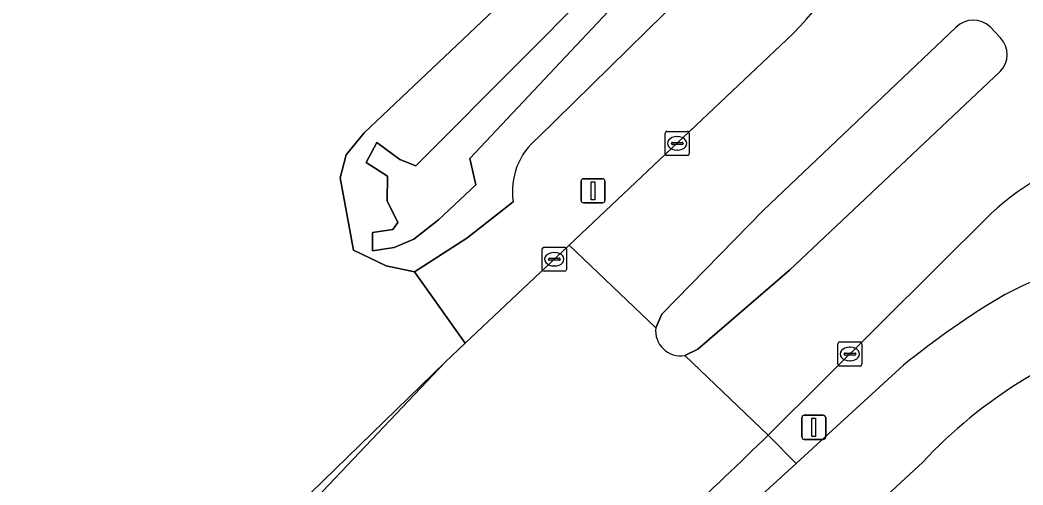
# Model space of a CAD drawing. Extents: x 156141 to 158132, y 385651 to 388333.
# Drawn here: x 156553.22 to 156594.83, y 387619.2 to 387638.46 of the extents above; entities that cross this region are included whole.
import ezdxf

# ---------------------------------------------------------------- set-up
doc = ezdxf.new("R2010")
doc.units = 0
for name, color, linetype in [('IMGEO_Berm_groen', 7, 'Continuous'), ('IMGEO_Erf', 7, 'Continuous'), ('IMGEO_Fietspad_gesloten', 7, 'Continuous'), ('IMGEO_Hek', 7, 'Continuous'), ('IMGEO_Kolk', 7, 'Continuous'), ('IMGEO_Lichtmast', 7, 'Continuous'), ('IMGEO_Muur', 7, 'Continuous'), ('IMGEO_Oever', 7, 'Continuous'), ('IMGEO_Rijbaan_lokaal_gesloten', 7, 'Continuous'), ('IMGEO_Verkeerseiland_gesloten', 7, 'Continuous'), ('IMGEO_Waterloop', 7, 'Continuous')]:
    doc.layers.add(name, color=color, linetype=linetype)

msp = doc.modelspace()

# ---------------------------------------------------------------- linework, layer by layer
at = {"layer": 'IMGEO_Berm_groen'}
for points in [[(156582.934, 387641.666), (156574.703, 387633.583)], [(156573.681, 387630.93), (156572.901, 387630.323), (156571.751, 387629.426), (156569.586, 387628.024), (156571.693, 387625.069), (156576.006, 387629.138), (156585.024, 387637.643)], [(156593.507, 387630.452), (156584.258, 387621.261), (156585.415, 387620.086), (156586.283, 387620.878), (156589.88, 387624.16)], [(156495.527, 387537.568), (156551.398, 387590.304), (156578.126, 387613.433), (156585.415, 387620.086), (156584.258, 387621.261)], [(156590.669, 387620.135), (156581.442, 387611.597), (156554.376, 387588.321), (156498.217, 387535.194), (156430.268, 387471.316)]]:
    msp.add_lwpolyline(points, dxfattribs=at)
for centre, radius, start, end in [((156574.707, 387648.418), 14.918, 313.7562, 2.0852), ((156576.5, 387631.367), 2.853, 129.0442, 188.82), ((156601.451, 387621.766), 11.771, 78.7294, 132.4451), ((156603.767, 387607.976), 21.427, 82.6392, 116.8474), ((156611.128, 387598.158), 33.58, 120.491, 129.2552), ((156605.279, 387606.513), 19.975, 106.2296, 137.0031), ((156491.632, 387715.432), 132.089, 310.19177, 314.52613)]:
    msp.add_arc(centre, radius, start, end, dxfattribs=at)
at = {"layer": 'IMGEO_Erf'}
msp.add_lwpolyline([(156510.629, 387567.966), (156529.863, 387586.065), (156536.23, 387592.718), (156540.59, 387597.212), (156548.867, 387605.742), (156548.97, 387605.628), (156551.599, 387605.578), (156553.077, 387605.55), (156570.86, 387624.283), (156571.693, 387625.069), (156569.586, 387628.024), (156568.413, 387628.275), (156567.055, 387628.928), (156566.497, 387631.918), (156566.751, 387632.873), (156567.5, 387633.796), (156575.957, 387641.808)], dxfattribs=at)
at = {"layer": 'IMGEO_Fietspad_gesloten'}
for points in [[(156589.88, 387624.16), (156586.283, 387620.878), (156585.415, 387620.086), (156578.126, 387613.433), (156551.398, 387590.304), (156495.527, 387537.568), (156379.452, 387427.902), (156367.052, 387416.223), (156352.9, 387403.206)], [(156353.343, 387398.723), (156369.296, 387413.778), (156374.588, 387418.771), (156381.614, 387425.402), (156430.268, 387471.316), (156498.217, 387535.194), (156554.376, 387588.321), (156581.442, 387611.597), (156590.669, 387620.135)]]:
    msp.add_lwpolyline(points, dxfattribs=at)
for centre, radius, start, end in [((156603.767, 387607.976), 21.427, 82.6392, 116.8474), ((156611.128, 387598.158), 33.58, 120.491, 129.2552), ((156605.279, 387606.513), 19.975, 106.2296, 137.0031)]:
    msp.add_arc(centre, radius, start, end, dxfattribs=at)
at = {"layer": 'IMGEO_Hek'}
msp.add_lwpolyline([(156570.86, 387624.283), (156551.599, 387605.578)], dxfattribs=at)
at = {"layer": 'IMGEO_Kolk'}
for p, q in [((156579.985, 387632.926), (156579.985, 387633.778)), ((156580.06, 387633.852), (156580.912, 387633.852)), ((156580.986, 387633.778), (156580.986, 387632.926)), ((156580.244, 387633.346), (156580.244, 387633.358)), ((156580.287, 387633.395), (156580.685, 387633.395)), ((156580.473, 387633.632), (156580.498, 387633.632)), ((156580.728, 387633.358), (156580.728, 387633.346)), ((156580.682, 387633.309), (156580.284, 387633.309)), ((156580.496, 387633.072), (156580.471, 387633.072)), ((156580.912, 387632.852), (156580.06, 387632.852)), ((156574.885, 387628.126), (156574.885, 387628.978)), ((156574.96, 387629.052), (156575.812, 387629.052)), ((156575.373, 387628.832), (156575.398, 387628.832)), ((156575.886, 387628.978), (156575.886, 387628.126)), ((156575.144, 387628.546), (156575.144, 387628.558)), ((156575.582, 387628.509), (156575.184, 387628.509)), ((156575.187, 387628.595), (156575.585, 387628.595)), ((156575.628, 387628.558), (156575.628, 387628.546)), ((156575.812, 387628.052), (156574.96, 387628.052)), ((156575.396, 387628.272), (156575.371, 387628.272)), ((156587.15, 387624.195), (156587.15, 387625.047)), ((156587.225, 387625.121), (156588.077, 387625.121)), ((156588.151, 387625.047), (156588.151, 387624.195)), ((156587.409, 387624.615), (156587.409, 387624.627)), ((156587.452, 387624.664), (156587.85, 387624.664)), ((156587.638, 387624.901), (156587.663, 387624.901)), ((156587.893, 387624.627), (156587.893, 387624.615)), ((156587.847, 387624.578), (156587.449, 387624.578)), ((156587.661, 387624.341), (156587.636, 387624.341)), ((156588.077, 387624.121), (156587.225, 387624.121))]:
    msp.add_line(p, q, dxfattribs=at)
for points in [[(156579.985, 387632.926), (156579.985, 387633.778)], [(156580.06, 387633.852), (156580.912, 387633.852)], [(156580.986, 387633.778), (156580.986, 387632.926)], [(156580.912, 387632.852), (156580.06, 387632.852)], [(156574.885, 387628.126), (156574.885, 387628.978)], [(156574.96, 387629.052), (156575.812, 387629.052)], [(156575.886, 387628.978), (156575.886, 387628.126)], [(156575.812, 387628.052), (156574.96, 387628.052)], [(156587.15, 387624.195), (156587.15, 387625.047)], [(156587.225, 387625.121), (156588.077, 387625.121)], [(156588.151, 387625.047), (156588.151, 387624.195)], [(156588.077, 387624.121), (156587.225, 387624.121)]]:
    msp.add_lwpolyline(points, dxfattribs=at)
for centre, radius, start, end in [((156580.062, 387633.776), 0.0765, 91.552, 178.448), ((156580.062, 387633.776), 0.0765, 91.552, 178.448), ((156580.91, 387633.776), 0.0765, 1.552, 88.448), ((156580.91, 387633.776), 0.0765, 1.552, 88.448), ((156580.284, 387633.355), 0.0403, 85.8775, 175.7526), ((156580.281, 387633.345), 0.0366, 178.938, 274.7102), ((156580.685, 387633.352), 0.043, 264.8664, 352.4533), ((156580.689, 387633.357), 0.0386, 1.7309, 96.639), ((156580.062, 387632.928), 0.0765, 181.552, 268.448), ((156580.062, 387632.928), 0.0765, 181.552, 268.448), ((156580.91, 387632.928), 0.0765, 271.552, 358.448), ((156580.91, 387632.928), 0.0765, 271.552, 358.448), ((156574.962, 387628.976), 0.0765, 91.552, 178.448), ((156574.962, 387628.976), 0.0765, 91.552, 178.448), ((156575.81, 387628.976), 0.0765, 1.552, 88.448), ((156575.81, 387628.976), 0.0765, 1.552, 88.448), ((156575.184, 387628.555), 0.0403, 85.8775, 175.7526), ((156575.181, 387628.545), 0.0366, 178.938, 274.7102), ((156575.585, 387628.552), 0.043, 264.8664, 352.4533), ((156575.589, 387628.557), 0.0386, 1.7309, 96.639), ((156574.962, 387628.128), 0.0765, 181.552, 268.448), ((156574.962, 387628.128), 0.0765, 181.552, 268.448), ((156575.81, 387628.128), 0.0765, 271.552, 358.448), ((156575.81, 387628.128), 0.0765, 271.552, 358.448), ((156587.227, 387625.045), 0.0765, 91.552, 178.448), ((156587.227, 387625.045), 0.0765, 91.552, 178.448), ((156588.075, 387625.045), 0.0765, 1.552, 88.448), ((156588.075, 387625.045), 0.0765, 1.552, 88.448), ((156587.449, 387624.624), 0.0403, 85.8775, 175.7526), ((156587.446, 387624.614), 0.0366, 178.938, 274.7102), ((156587.85, 387624.621), 0.043, 264.8664, 352.4533), ((156587.854, 387624.626), 0.0386, 1.7309, 96.639), ((156587.227, 387624.197), 0.0765, 181.552, 268.448), ((156587.227, 387624.197), 0.0765, 181.552, 268.448), ((156588.075, 387624.197), 0.0765, 271.552, 358.448), ((156588.075, 387624.197), 0.0765, 271.552, 358.448)]:
    msp.add_arc(centre, radius, start, end, dxfattribs=at)
for centre, major_axis, ratio, start_param, end_param in [((156580.472, 387633.352), (-0.387, 0.002), 0.722429, 4.712389, 7.853982), ((156580.497, 387633.352), (-0.39, 0.002), 0.717154, 1.570796, 4.712389), ((156575.372, 387628.552), (-0.387, 0.002), 0.722429, 4.712389, 7.853982), ((156575.397, 387628.552), (-0.39, 0.002), 0.717154, 1.570796, 4.712389), ((156587.637, 387624.621), (-0.387, 0.002), 0.722429, 4.712389, 7.853982), ((156587.662, 387624.621), (-0.39, 0.002), 0.717154, 1.570796, 4.712389)]:
    msp.add_ellipse(centre, major_axis=major_axis, ratio=ratio, start_param=start_param, end_param=end_param, dxfattribs=at)
at = {"layer": 'IMGEO_Lichtmast'}
for p, q in [((156576.495, 387630.988), (156576.495, 387631.788)), ((156576.495, 387631.788), (156576.495, 387630.988)), ((156576.595, 387631.888), (156577.385, 387631.888)), ((156577.385, 387631.888), (156576.595, 387631.888)), ((156577.485, 387631.788), (156577.485, 387630.988)), ((156577.485, 387630.988), (156577.485, 387631.788)), ((156577.385, 387630.888), (156576.595, 387630.888)), ((156576.595, 387630.888), (156577.385, 387630.888)), ((156585.655, 387621.184), (156585.655, 387621.984)), ((156585.655, 387621.984), (156585.655, 387621.184)), ((156585.755, 387622.084), (156586.545, 387622.084)), ((156586.545, 387622.084), (156585.755, 387622.084)), ((156586.645, 387621.984), (156586.645, 387621.184)), ((156586.645, 387621.184), (156586.645, 387621.984)), ((156586.545, 387621.084), (156585.755, 387621.084)), ((156585.755, 387621.084), (156586.545, 387621.084))]:
    msp.add_line(p, q, dxfattribs=at)
for points in [[(156576.915, 387631.763), (156577.065, 387631.763), (156577.065, 387631.013), (156576.915, 387631.013), (156576.915, 387631.763)], [(156586.075, 387621.959), (156586.225, 387621.959), (156586.225, 387621.209), (156586.075, 387621.209), (156586.075, 387621.959)]]:
    msp.add_lwpolyline(points, dxfattribs=at)
for centre, start, end in [((156576.595, 387631.788), 90, 180), ((156576.595, 387631.788), 90, 180), ((156577.385, 387631.788), 0, 90), ((156577.385, 387631.788), 360, 90), ((156576.595, 387630.988), 180, 270), ((156576.595, 387630.988), 180, 270), ((156577.385, 387630.988), 270, 0), ((156577.385, 387630.988), 270, 0), ((156585.755, 387621.984), 90, 180), ((156585.755, 387621.984), 90, 180), ((156586.545, 387621.984), 0, 90), ((156586.545, 387621.984), 360, 90), ((156585.755, 387621.184), 180, 270), ((156585.755, 387621.184), 180, 270), ((156586.545, 387621.184), 270, 0), ((156586.545, 387621.184), 270, 0)]:
    msp.add_arc(centre, 0.1, start, end, dxfattribs=at)
at = {"layer": 'IMGEO_Muur'}
for points in [[(156568.978, 387632.686), (156568.027, 387633.385), (156567.574, 387632.56), (156568.459, 387631.989)], [(156568.683, 387629.782), (156567.841, 387629.656), (156567.845, 387628.898), (156568.744, 387629.038)]]:
    msp.add_lwpolyline(points, dxfattribs=at)
at = {"layer": 'IMGEO_Oever'}
for points in [[(156581.595, 387643.051), (156571.882, 387632.723), (156572.129, 387631.634), (156570.588, 387630.177), (156569.564, 387629.383), (156568.744, 387629.038), (156567.845, 387628.898), (156567.841, 387629.656), (156568.683, 387629.782), (156568.898, 387630.067), (156568.453, 387630.977), (156568.459, 387631.989), (156567.574, 387632.56), (156568.027, 387633.385), (156568.978, 387632.686), (156569.644, 387632.423), (156574.161, 387636.953), (156581.287, 387644.119)], [(156575.957, 387641.808), (156567.5, 387633.796), (156566.751, 387632.873), (156566.497, 387631.918), (156567.055, 387628.928), (156568.413, 387628.275), (156569.586, 387628.024), (156571.751, 387629.426), (156572.901, 387630.323), (156573.681, 387630.93)], [(156574.703, 387633.583), (156582.934, 387641.666)]]:
    msp.add_lwpolyline(points, dxfattribs=at)
msp.add_arc((156576.5, 387631.367), 2.853, 129.0442, 188.82, dxfattribs=at)
at = {"layer": 'IMGEO_Rijbaan_lokaal_gesloten'}
for points in [[(156585.024, 387637.643), (156576.006, 387629.138), (156579.595, 387625.712), (156579.847, 387626.274), (156584.069, 387630.584), (156592.052, 387638.164)], [(156593.463, 387638.178), (156593.892, 387637.722)], [(156593.886, 387636.335), (156585.141, 387628.102), (156581.34, 387624.826), (156580.802, 387624.56), (156584.258, 387621.261), (156593.507, 387630.452)], [(156579.595, 387625.712), (156576.006, 387629.138), (156571.693, 387625.069), (156570.86, 387624.283), (156553.077, 387605.55), (156545.435, 387597.5), (156536.195, 387588.588), (156535.77, 387588.187), (156473.626, 387529.59), (156461.719, 387518.363), (156394.388, 387454.876), (156370.883, 387432.712), (156368.353, 387430.318), (156363.976, 387426.193), (156346.82, 387410.027)], [(156584.258, 387621.261), (156580.802, 387624.56)]]:
    msp.add_lwpolyline(points, dxfattribs=at)
for centre, radius, start, end in [((156574.707, 387648.418), 14.918, 313.7562, 2.0852), ((156592.765, 387637.454), 1.006, 46.0172, 135.1198), ((156593.195, 387637.032), 0.981, 314.7883, 44.716), ((156601.451, 387621.766), 11.771, 78.7294, 132.4451), ((156580.63, 387625.588), 1.042, 173.1477, 279.5235), ((156491.632, 387715.432), 132.089, 310.19177, 314.52613)]:
    msp.add_arc(centre, radius, start, end, dxfattribs=at)
at = {"layer": 'IMGEO_Verkeerseiland_gesloten'}
for points in [[(156592.052, 387638.164), (156584.069, 387630.584), (156579.847, 387626.274), (156579.595, 387625.712)], [(156593.892, 387637.722), (156593.463, 387638.178)], [(156580.802, 387624.56), (156581.34, 387624.826), (156585.141, 387628.102), (156593.886, 387636.335)]]:
    msp.add_lwpolyline(points, dxfattribs=at)
for centre, radius, start, end in [((156592.765, 387637.454), 1.006, 46.0172, 135.1198), ((156593.195, 387637.032), 0.981, 314.7883, 44.716), ((156580.63, 387625.588), 1.042, 173.1477, 279.5235)]:
    msp.add_arc(centre, radius, start, end, dxfattribs=at)
at = {"layer": 'IMGEO_Waterloop'}
msp.add_lwpolyline([(156581.287, 387644.119), (156574.161, 387636.953), (156569.644, 387632.423), (156568.978, 387632.686), (156568.027, 387633.385), (156567.574, 387632.56), (156568.459, 387631.989), (156568.453, 387630.977), (156568.898, 387630.067), (156568.683, 387629.782), (156567.841, 387629.656), (156567.845, 387628.898), (156568.744, 387629.038), (156569.564, 387629.383), (156570.588, 387630.177), (156572.129, 387631.634), (156571.882, 387632.723), (156581.595, 387643.051)], dxfattribs=at)

doc.saveas('drawing.dxf')
